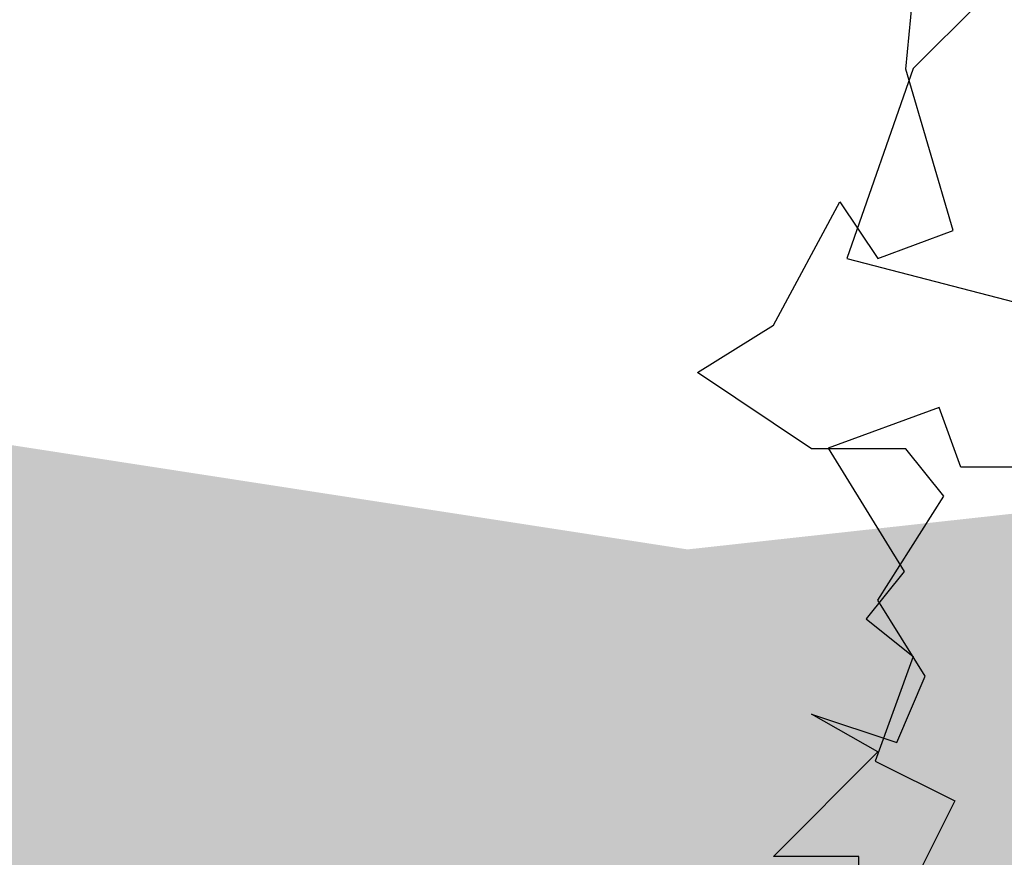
# Model space of a CAD drawing. Header units: metres. Extents: x 174282 to 175177, y 462028 to 462851.
# Tile 603 of 636: x 174713.13 to 174718.37, y 462485.11 to 462489.57. Entities that reach past the tile are written whole.
import ezdxf

# ---------------------------------------------------------------- set-up
doc = ezdxf.new("R2010")
doc.units = ezdxf.units.M
doc.layers.add('N-WE-GR-BOOM-1E-GROOTTE-S', color=7, linetype='Continuous', lineweight=25, true_color=0x00cc00)
doc.layers.add('N-WE-GR-GRAS_BERM-NECTAR-ONDER-MAAIMES-V', color=7, linetype='Continuous', lineweight=25, true_color=0xc4ff8a)

# ---------------------------------------------------------------- blocks, each defined once
blk = doc.blocks.new('SGR-BOOM_1EGROOTTE')
at = {"linetype": 'Continuous', "flags": 128}
for points in [[(167860.478289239, 467737.7423552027), (167860.1267718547, 467737.3907909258), (167859.7736556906, 467736.3804981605), (167861.1338465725, 467736.027405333)], [(167860.9844099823, 467735.2717468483), (167860.3798911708, 467735.2717065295), (167860.2645594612, 467735.587631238), (167859.6735173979, 467735.3718649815), (167860.077668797, 467734.7164489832), (167859.8756317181, 467734.4651002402), (167860.126980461, 467734.2630631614), (167859.9249636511, 467733.7078122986), (167860.3487980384, 467733.4959304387), (167860.1270612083, 467733.0523828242), (167860.4786053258, 467733.0031248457), (167860.6371384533, 467732.864022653), (167860.2443994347, 467732.3829941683), (167861.0848543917, 467731.6906366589)], [(167871.1710857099, 467732.1956226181), (167871.1710689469, 467732.4469578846), (167870.7176798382, 467732.4469276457), (167871.2728800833, 467733.0038447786), (167870.919683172, 467733.2042323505), (167871.3730823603, 467733.0531328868), (167871.5241885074, 467733.4063265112), (167871.2728262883, 467733.8104174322), (167871.6243301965, 467734.364035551), (167871.4222595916, 467734.6153573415), (167870.9195890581, 467734.6153238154), (167870.3134004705, 467735.0210337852), (167870.7174913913, 467735.272396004), (167871.0706312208, 467735.9278625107), (167871.2727051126, 467735.6272592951), (167871.6735173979, 467735.776773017), (167871.4221249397, 467736.6342530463), (167871.4746547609, 467737.189493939)]]:
    blk.add_lwpolyline(points, dxfattribs=at)

msp = doc.modelspace()

# ---------------------------------------------------------------- hatches: boundary and pattern name
at = {"layer": 'N-WE-GR-GRAS_BERM-NECTAR-ONDER-MAAIMES-V'}
h = msp.add_hatch(color=256, dxfattribs=at)
h.dxf.hatch_style = 1
edge = h.paths.add_edge_path()
edge.add_line((174709.5189194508, 462472.7954813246), (174705.1320281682, 462473.3648050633))
edge.add_line((174705.1320281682, 462473.3648050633), (174692.4172936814, 462471.0046548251))
edge.add_line((174692.4172936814, 462471.0046548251), (174684.3719316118, 462475.6004012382))
edge.add_line((174684.3719316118, 462475.6004012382), (174632.8502673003, 462475.6003245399))
edge.add_line((174632.8502673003, 462475.6003245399), (174610.67911081, 462477.3628982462))
edge.add_line((174610.67911081, 462477.3628982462), (174610.384919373, 462494.5547184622))
edge.add_line((174610.384919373, 462494.5547184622), (174615.670037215, 462489.9713774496))
edge.add_line((174615.670037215, 462489.9713774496), (174619.2506704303, 462488.984283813))
edge.add_line((174619.2506704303, 462488.984283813), (174626.8684071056, 462490.2674001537))
edge.add_arc((174627.7241116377, 462487.3988610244), 2.993450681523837, 106.6101962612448, 112.4721350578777)
edge.add_arc((174790.6909993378, 462093.4201570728), 429.3470898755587, 112.4721350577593, 112.6105471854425)
edge.add_arc((174259.1704726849, 463369.6539758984), 953.1458868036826, 292.51764934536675, 292.61054718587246, ccw=False)
edge.add_arc((170785.305490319, 471749.0043751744), 10024.04722181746, 292.5081725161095, 292.51764929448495, ccw=False)
edge.add_arc((176470.7604592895, 458028.6375532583), 4827.648436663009, 112.5081725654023, 112.5218583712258)
edge.add_arc((174646.4930411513, 462428.0607628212), 64.99411478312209, 112.5218583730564, 113.592647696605)
edge.add_arc((174589.641089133, 462558.2352693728), 77.05357651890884, 292.60921577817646, 293.59264769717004, ccw=False)
edge.add_arc((174614.4369510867, 462498.6940324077), 12.55556360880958, 288.21675672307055, 292.6092157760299, ccw=False)
edge.add_arc((174627.9970418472, 462457.4913984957), 30.82107875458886, 108.2167567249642, 111.0198584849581)
edge.add_arc((174627.2635153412, 462459.4003225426), 28.77607211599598, 111.0198584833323, 113.241144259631)
edge.add_arc((174626.5382289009, 462461.0891921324), 26.93805119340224, 113.2411442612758, 115.5369686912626)
edge.add_arc((174619.6325188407, 462475.5433059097), 10.91899265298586, 115.5369686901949, 120.4725585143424)
edge.add_arc((174619.5431260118, 462475.6952311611), 10.74271911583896, 120.4725585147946, 125.4484994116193)
edge.add_arc((174617.866610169, 462478.0500941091), 7.85202977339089, 125.4484994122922, 128.8427351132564)
edge.add_arc((174627.5222947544, 462466.0591700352), 23.24730518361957, 128.8427351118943, 130.8151786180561)
edge.add_arc((174616.4710532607, 462478.8553016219), 6.339587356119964, 130.8151786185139, 136.144499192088)
edge.add_arc((174613.4316935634, 462481.7755996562), 2.124632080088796, 136.1444991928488, 145.3568785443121)
edge.add_arc((174612.3553911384, 462482.5192871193), 0.8163897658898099, 145.3568785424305, 168.483557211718)
edge.add_arc((174614.4338126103, 462482.0958062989), 2.937514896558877, 168.483557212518, 180.6155300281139)
edge.add_arc((174615.7725385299, 462482.1101888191), 4.276318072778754, 180.6155300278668, 186.4704742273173)
edge.add_arc((174614.3910267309, 462481.9535065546), 2.885949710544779, 186.4704742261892, 193.5990793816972)
edge.add_arc((174613.6713461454, 462481.7794097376), 2.145510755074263, 193.5990793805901, 204.3247448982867)
edge.add_arc((174615.3978438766, 462482.5598511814), 4.040209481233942, 204.3247449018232, 212.1354396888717)
edge.add_arc((174614.2232012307, 462481.8219863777), 2.653043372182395, 212.1354396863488, 227.1489502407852)
edge.add_arc((174613.7341273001, 462481.2947776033), 1.933917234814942, 227.1489502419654, 244.7525625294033)
edge.add_arc((174615.2598897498, 462484.5302319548), 5.511083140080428, 244.752562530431, 252.9773349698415)
edge.add_arc((174616.9393145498, 462490.0156211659), 11.24780367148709, 252.9773349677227, 258.7319743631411)
edge.add_arc((174627.3908622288, 462542.4728432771), 64.73607341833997, 258.7319743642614, 259.9742214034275)
edge.add_arc((174624.1677065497, 462524.2413891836), 46.22189909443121, 259.9742214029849, 261.4443688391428)
edge.add_arc((174625.5616211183, 462533.506741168), 55.59151729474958, 261.4443688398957, 263.9716459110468)
edge.add_arc((174620.1589077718, 462482.3469116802), 4.147203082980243, 263.9716459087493, 273.2339120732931)
edge.add_arc((174617.5329720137, 462528.8216544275), 50.69607258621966, 273.2339120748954, 274.434505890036)
edge.add_arc((174632.1356153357, 462340.5259200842), 138.1650424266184, 93.70726354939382, 94.43450589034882, ccw=False)
edge.add_arc((174747.6514086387, 460557.7208078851), 1924.708623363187, 93.62138291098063, 93.70726354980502, ccw=False)
edge.add_arc((174627.0567313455, 462440.6050623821), 37.99368873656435, 90.49797179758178, 91.47148545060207, ccw=False)
edge.add_arc((174622.3014600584, 462987.7246306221), 509.1465442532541, 270.4979717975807, 270.7414708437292)
edge.add_arc((174619.2837895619, 463220.8964840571), 742.3379239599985, 270.7414708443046, 270.9007172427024)
edge.add_arc((174637.3463943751, 462072.0056683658), 406.6948710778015, 90.68556971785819, 90.90071724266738, ccw=False)
edge.add_arc((174632.7161338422, 462458.9564315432), 19.7164059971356, 86.01224402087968, 90.68556971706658, ccw=False)
edge.add_arc((174637.1214199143, 462522.1490173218), 43.62954448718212, 266.0122440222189, 269.1533571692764)
edge.add_arc((174636.9718622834, 462512.028578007), 33.50800016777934, 269.1533571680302, 272.3764351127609)
edge.add_arc((174638.8153081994, 462467.6086416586), 10.95017161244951, 86.73677838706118, 92.3764351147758, ccw=False)
edge.add_arc((174587.9713824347, 461575.8543620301), 904.1527242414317, 86.66651097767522, 86.73677838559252, ccw=False)
edge.add_arc((174264.4305167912, 456021.132256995), 6468.289346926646, 86.64024006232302, 86.66651097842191, ccw=False)
edge.add_arc((173587.3187442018, 444487.2218509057), 18022.05797920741, 86.63184418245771, 86.64024006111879, ccw=False)
edge.add_arc((174277.1737737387, 456208.8414080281), 6280.155875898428, 86.61762588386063, 86.63184418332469, ccw=False)
edge.add_arc((174644.8989712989, 462430.6904481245), 47.44961788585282, 84.14622665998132, 86.61762588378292, ccw=False)
edge.add_arc((174653.0568979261, 462510.2608856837), 32.53792051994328, 264.1462266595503, 267.1307831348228)
edge.add_arc((174648.6709736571, 462274.9460145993), 202.8364806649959, 87.90410192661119, 89.2211436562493, ccw=False)
edge.add_arc((174648.1074941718, 462239.7592649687), 238.0213989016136, 87.38574065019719, 88.0783218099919, ccw=False)
edge.add_arc((174666.3907158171, 462640.1879304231), 162.8244471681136, 267.3857406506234, 268.2231158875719)
edge.add_arc((174662.3349917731, 462509.4526919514), 32.02631462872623, 268.2231158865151, 270.5228604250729)
edge.add_arc((174663.122547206, 462423.153657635), 54.2763131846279, 88.75635101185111, 90.52286042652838, ccw=False)
edge.add_arc((174664.0920578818, 462467.8126783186), 9.606770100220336, 81.57047563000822, 88.75635101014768, ccw=False)
edge.add_arc((174666.4700875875, 462483.8594419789), 6.615241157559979, 261.570475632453, 270.2326025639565)
edge.add_arc((174666.4559604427, 462487.339289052), 10.0951169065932, 270.2326025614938, 275.572272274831)
edge.add_arc((174666.411705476, 462487.7928963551), 10.55087790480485, 275.5722722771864, 280.7952593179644)
edge.add_arc((174433.4154716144, 463709.7512196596), 1254.524104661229, 280.7952593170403, 280.838647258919)
edge.add_arc((174262.0268425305, 464604.9209800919), 2165.953181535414, 280.8386472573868, 280.8716700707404)
edge.add_arc((174364.5139805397, 464071.291973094), 1622.571611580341, 280.8716700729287, 280.9107104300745)
edge.add_arc((174182.058723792, 465017.8157660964), 2586.520371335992, 280.9107104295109, 280.9416203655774)
edge.add_arc((174671.7856093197, 462484.6116210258), 6.412686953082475, 280.9416203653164, 292.7326264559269)
edge.add_arc((174676.0864881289, 462474.3464622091), 4.717049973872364, 98.97597653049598, 112.7326264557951, ccw=False)
edge.add_arc((174676.6351576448, 462470.872873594), 8.23370408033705, 93.32809346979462, 98.97597653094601, ccw=False)
edge.add_arc((174678.096681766, 462445.7398763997), 33.40916039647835, 90.52512632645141, 93.32809346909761, ccw=False)
edge.add_arc((174678.5639717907, 462394.7559603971), 84.39521781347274, 89.14797647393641, 90.52512632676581, ccw=False)
edge.add_arc((174679.4519327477, 462454.4640123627), 24.68056346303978, 86.60121726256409, 89.14797647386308, ccw=False)
edge.add_arc((174679.249944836, 462451.0629485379), 28.08762000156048, 84.16682418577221, 86.60121726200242, ccw=False)
edge.add_arc((174676.5726973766, 462424.8568741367), 54.43009500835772, 82.41813421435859, 84.16682418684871, ccw=False)
edge.add_arc((174679.9585564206, 462450.2941179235), 28.76850088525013, 79.79126011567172, 82.41813421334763, ccw=False)
edge.add_arc((174679.7210224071, 462448.975113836), 30.10872257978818, 77.22352814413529, 79.79126011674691, ccw=False)
edge.add_arc((174683.1351292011, 462464.0309757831), 14.67061699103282, 71.77056756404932, 77.22352814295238, ccw=False)
edge.add_arc((174681.0678059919, 462457.7540456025), 21.27922332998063, 67.2433879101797, 71.77056756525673, ccw=False)
edge.add_arc((174685.8233150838, 462469.0909788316), 8.985284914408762, 59.99329908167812, 67.24338791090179, ccw=False)
edge.add_arc((174694.4352378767, 462484.003238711), 8.235072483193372, 239.9932990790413, 247.5668924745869)
edge.add_arc((174697.2234183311, 462490.7567924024), 15.54153795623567, 247.5668924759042, 252.3885439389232)
edge.add_arc((174693.7782367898, 462479.9037337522), 4.154784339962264, 252.3885439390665, 261.7215307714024)
edge.add_arc((174695.6927354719, 462493.0617583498), 17.45135970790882, 261.7215307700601, 263.7188004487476)
edge.add_arc((174699.3568828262, 462526.3513342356), 50.94198285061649, 263.7188004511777, 264.8877588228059)
edge.add_arc((174701.8040720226, 462553.7055457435), 78.4054426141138, 264.8877588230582, 265.9556853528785)
edge.add_arc((174696.7412393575, 462482.0995903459), 6.620728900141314, 265.9556853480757, 269.631298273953)
edge.add_arc((174696.7238811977, 462479.4021916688), 3.923274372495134, 269.6312982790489, 278.589660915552)
edge.add_arc((174698.5920068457, 462467.0346927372), 8.584520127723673, 92.53688669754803, 98.589660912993, ccw=False)
edge.add_arc((174700.6179609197, 462421.308270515), 54.35580128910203, 90.93947458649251, 92.53688669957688, ccw=False)
edge.add_arc((174700.0985290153, 462452.9840486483), 22.67576451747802, 88.46616427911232, 90.93947458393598, ccw=False)
edge.add_arc((174699.2812208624, 462422.4611445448), 53.20960914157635, 87.35410422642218, 88.46616428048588, ccw=False)
edge.add_arc((174700.1209937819, 462440.6331514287), 35.01820862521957, 85.9832861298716, 87.35410422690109, ccw=False)
edge.add_arc((174700.118770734, 462440.6014930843), 35.04994492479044, 83.79431752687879, 85.98328612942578, ccw=False)
edge.add_arc((174707.1166909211, 462504.9589940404), 29.68689787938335, 263.7943175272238, 266.1728307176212)
edge.add_arc((174708.485473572, 462525.4202772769), 50.19391320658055, 266.172830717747, 267.748042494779)
edge.add_arc((174704.8291463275, 462432.4415097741), 42.8567178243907, 86.0433059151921, 87.7480424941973, ccw=False)
edge.add_arc((174702.5563817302, 462399.5825754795), 75.79415885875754, 85.49815170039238, 86.04330591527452, ccw=False)
edge.add_arc((174691.9471806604, 462264.8354680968), 210.9582742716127, 85.17138480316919, 85.49815170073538, ccw=False)
edge.add_arc((174707.3285684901, 462446.9169106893), 28.22831277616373, 83.8045026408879, 85.17138480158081, ccw=False)
edge.add_arc((174706.5638267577, 462439.8721871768), 35.31442308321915, 82.58243511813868, 83.80450264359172, ccw=False)
edge.add_arc((174710.4759549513, 462469.9217767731), 5.011245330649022, 75.70355282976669, 82.58243511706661, ccw=False)
edge.add_arc((174709.7244774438, 462466.9728490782), 8.054416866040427, 70.27886175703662, 75.70355282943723, ccw=False)
edge.add_arc((174711.2460198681, 462471.2174173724), 3.545375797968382, 62.015958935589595, 70.27886175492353, ccw=False)
edge.add_arc((174715.504230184, 462479.2313303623), 5.529598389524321, 242.0159589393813, 248.6302265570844)
edge.add_arc((174716.0908215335, 462480.730462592), 7.13940796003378, 248.6302265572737, 253.8162467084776)
edge.add_arc((174722.40903229, 462502.5009265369), 29.80817253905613, 253.8162467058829, 256.3536228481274)
edge.add_arc((174717.5128120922, 462482.3338162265), 9.055213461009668, 256.353622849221, 264.1350947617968)
edge.add_arc((174718.0860558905, 462487.9144103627), 14.66517240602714, 264.1350947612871, 270.2478876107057)
edge.add_arc((174718.1214985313, 462479.72238711), 6.47307248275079, 270.2478876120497, 281.8775055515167)
edge.add_arc((174718.5918099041, 462477.486249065), 4.188010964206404, 281.8775055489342, 296.3494230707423)
edge.add_arc((174718.8067494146, 462477.0522948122), 3.703743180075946, 296.3494230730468, 305.5805777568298)
edge.add_arc((174714.2149912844, 462483.470590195), 11.59543237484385, 305.5805777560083, 310.7938810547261)
edge.add_arc((174716.7623696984, 462480.5187866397), 7.696422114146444, 310.7938810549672, 321.7906384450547)
edge.add_arc((174720.3847913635, 462477.6672633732), 3.086311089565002, 321.7906384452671, 339.1964278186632)
edge.add_arc((174720.3519076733, 462477.6797570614), 3.121488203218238, 339.1964278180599, 357.3470523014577)
edge.add_arc((174719.6117645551, 462477.7140521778), 3.862425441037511, 357.3470523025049, 373.6509372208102)
edge.add_arc((174709.1827625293, 462475.1811946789), 14.59459439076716, 13.6509372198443, 17.10299300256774)
edge.add_arc((174719.7171784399, 462478.4226065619), 3.572767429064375, 17.10299300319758, 24.08329757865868)
edge.add_arc((174714.8388375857, 462476.2421256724), 8.916240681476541, 24.08329757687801, 28.36955521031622)
edge.add_arc((174715.3688642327, 462476.528346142), 8.313870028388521, 28.36955521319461, 32.80844676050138)
edge.add_arc((174718.2001203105, 462478.3535569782), 4.945278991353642, 32.80844676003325, 40.39663995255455)
edge.add_arc((174718.3425612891, 462478.4747693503), 4.758244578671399, 40.39663995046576, 48.13275532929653)
edge.add_arc((174719.4529370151, 462479.71372752), 3.094528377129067, 48.1327553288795, 60.12419032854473)
edge.add_arc((174719.5454262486, 462479.8747284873), 2.90885239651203, 60.12419033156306, 72.49386747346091)
edge.add_arc((174719.1644767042, 462478.6669616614), 4.175273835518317, 72.49386746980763, 85.42990705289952)
edge.add_arc((174719.9089504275, 462487.9807118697), 5.168182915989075, 253.80747759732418, 265.4299070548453, ccw=False)
edge.add_arc((174733.4942167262, 462534.7642940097), 53.88433032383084, 252.46716489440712, 253.807477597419, ccw=False)
edge.add_arc((174722.7103087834, 462500.630328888), 18.08739965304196, 250.1536681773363, 252.46716489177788, ccw=False)
edge.add_arc((174722.2938826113, 462499.4765888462), 16.86080809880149, 245.75970811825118, 250.1536681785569, ccw=False)
edge.add_arc((174707.3459071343, 462466.2782937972), 19.54755309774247, 65.75970811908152, 69.84040623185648)
edge.add_arc((174705.701511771, 462461.7992131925), 24.31894693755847, 69.84040623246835, 72.86456145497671)
edge.add_arc((174700.7169867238, 462445.6323482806), 41.23677809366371, 72.86456145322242, 75.18683548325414)
edge.add_arc((174708.35145579, 462474.5007951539), 11.37589493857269, 75.1868354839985, 83.8851717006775)
edge.add_arc((174710.5318021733, 462494.8529591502), 9.092727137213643, 254.1535118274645, 263.88517170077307, ccw=False)
edge.add_arc((174713.1174130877, 462503.9620976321), 18.56171798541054, 248.789960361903, 254.1535118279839, ccw=False)
edge.add_arc((174697.8367858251, 462464.5867542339), 23.67470275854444, 68.78996036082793, 73.53877253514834)
edge.add_arc((174655.9887055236, 462322.9581290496), 171.3565543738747, 73.53877253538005, 74.45059869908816)
edge.add_arc((174692.7236362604, 462454.9778806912), 34.32126709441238, 74.45059870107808, 76.48810555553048)
edge.add_arc((174669.1486444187, 462356.8707004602), 135.2212128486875, 76.48810555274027, 76.99479842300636)
edge.add_line((174699.5787600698, 462488.6234403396), (174706.5620771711, 462488.3144490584))
edge.add_line((174706.5620771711, 462488.3144490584), (174716.6842930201, 462486.752575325))
edge.add_line((174716.6842930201, 462486.752575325), (174735.8587520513, 462488.8586256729))
edge.add_arc((174745.0086944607, 462471.0744036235), 20.00000000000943, 117.2257188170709, 193.1688392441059)
edge.add_line((174725.5346354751, 462466.5179766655), (174725.9246404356, 462464.7901565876))
edge.add_arc((174725.0022909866, 462464.403799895), 0.999999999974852, -131.1220126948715, 22.727991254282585, ccw=False)
edge.add_line((174724.3446262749, 462463.650489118), (174718.5113344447, 462468.7431418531))
edge.add_arc((174707.3310343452, 462455.9368586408), 17.00000000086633, 48.87798731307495, 82.60557386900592)

# ---------------------------------------------------------------- block references
at = {"layer": 'N-WE-GR-BOOM-1E-GROOTTE-S'}
for p in [(6846.423511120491, -5247.327431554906), (6857.757934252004, -5248.080877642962)]:
    msp.add_blockref('SGR-BOOM_1EGROOTTE', p, dxfattribs=at)

doc.saveas('drawing.dxf')
